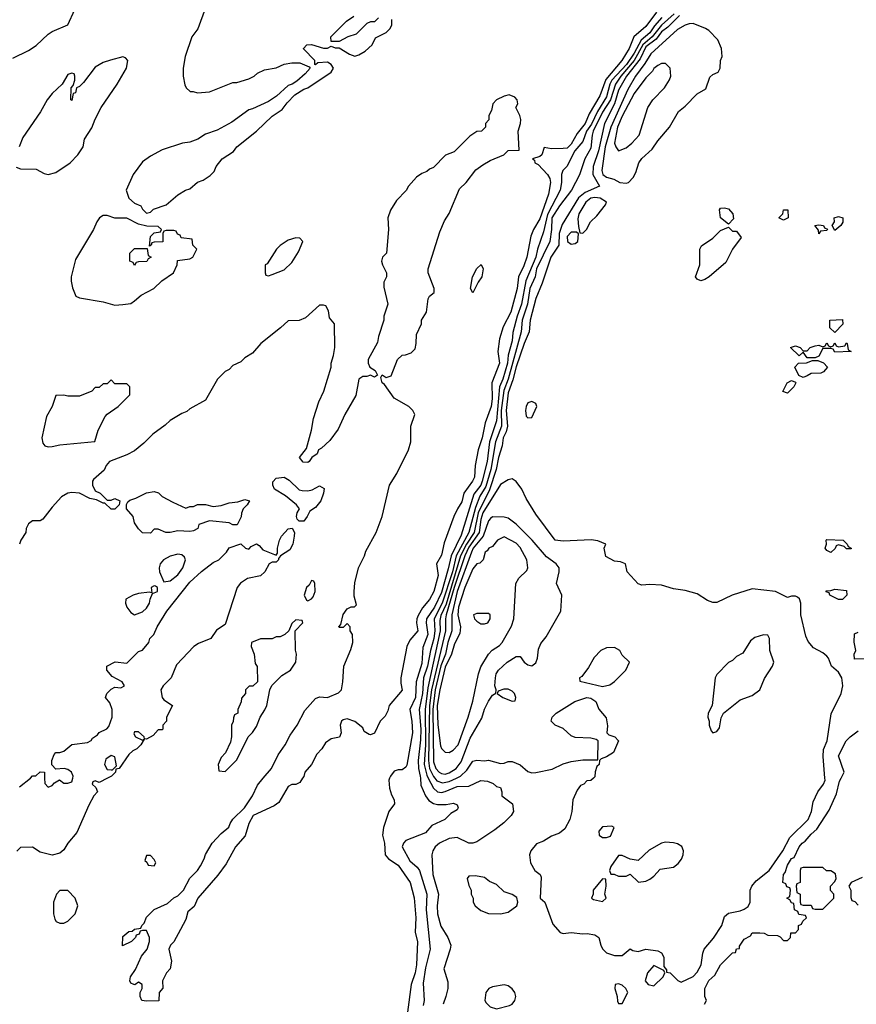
# Model space of a CAD drawing. Header units: inches. Extents: x 2348341 to 2479810, y 460419 to 613669.
# Tile 672 of 721: x 2451606 to 2455860, y 558850 to 563857. Entities that reach past the tile are written whole.
import ezdxf

# ---------------------------------------------------------------- set-up
doc = ezdxf.new("R2010")
doc.units = ezdxf.units.IN
doc.header["$MEASUREMENT"] = 0
doc.layers.add('C4555', color=7, linetype='Continuous')
doc.layers.add('C4556', color=7, linetype='Continuous')

msp = doc.modelspace()

# ---------------------------------------------------------------- linework, layer by layer
at = {"layer": 'C4555', "color": 2}
for points, elevation in [([(2452052.6, 560000), (2452010, 559978), (2451990, 559986), (2451978, 559982), (2451974, 559970), (2451992.7, 559952.7), (2452002, 559930), (2451982, 559910), (2451956.9, 559863.1), (2451895.9, 559724.1), (2451850.7, 559669.3), (2451830, 559635.3), (2451810, 559619), (2451770, 559609.3), (2451710, 559624), (2451670, 559648.7), (2451610, 559648), (2451591, 559629)], 30), ([(2451604.7, 559955.3), (2451660.4, 559999.6), (2451660.7, 560000)], 30), ([(2451732, 560000), (2451732.7, 559972.7), (2451750, 559954), (2451770, 559962), (2451783.1, 559976.9), (2451808.7, 559991.3), (2451830, 559974.8), (2451850, 559974.8), (2451870, 559981), (2451875.2, 560000)], 30), ([(2453044.3, 560000), (2453030, 559978), (2453010, 559968), (2452990, 559968), (2452970, 559958), (2452923.6, 559876.4), (2452899.8, 559860.2), (2452792, 559810), (2452771.3, 559770), (2452752.8, 559707.2), (2452702.8, 559650), (2452654.9, 559565.1), (2452613, 559507), (2452510.8, 559390), (2452492.7, 559347.3), (2452460.5, 559319.5), (2452450, 559282), (2452424, 559230), (2452390, 559168), (2452372, 559150), (2452364.7, 559130), (2452378, 559070), (2452371.3, 559030), (2452352, 559010), (2452332, 558970), (2452332.7, 558932.7), (2452314, 558910), (2452312.7, 558867.3), (2452250, 558866), (2452226, 558870), (2452218, 558890), (2452218, 558910), (2452228, 558930), (2452228, 558950), (2452210, 558962), (2452191, 558949), (2452186, 558950), (2452170, 558958), (2452166, 558970), (2452169.4, 558990), (2452193.6, 559026.4), (2452224.8, 559095.2), (2452254, 559130), (2452266, 559170), (2452266, 559190), (2452250, 559226), (2452230, 559226), (2452218, 559222), (2452212.7, 559207.3), (2452198, 559202), (2452194, 559190), (2452174, 559170), (2452128, 559148), (2452130, 559194), (2452160.4, 559219.6), (2452178, 559222), (2452190, 559232), (2452222, 559238), (2452226, 559250), (2452238, 559262), (2452250, 559294), (2452290, 559332), (2452358, 559362), (2452390, 559392), (2452410, 559402), (2452438, 559430), (2452470, 559492), (2452509.1, 559530.9), (2452525.6, 559554.4), (2452544, 559590), (2452550, 559612), (2452584, 559670), (2452630, 559718), (2452669, 559751), (2452675.3, 559770), (2452690, 559792), (2452748, 559850), (2452789.3, 559910.7), (2452815.1, 559964.9), (2452844.1, 560000)], 30), ([(2453486.8, 560000), (2453483, 559990), (2453486, 559950), (2453496.1, 559916.1), (2453510.6, 559890), (2453510.7, 559870), (2453482.8, 559830), (2453456.3, 559750), (2453450.7, 559710), (2453460.7, 559670), (2453464, 559610), (2453481, 559590), (2453530, 559557.3), (2453590.4, 559470), (2453611.8, 559391.8), (2453620.5, 559290), (2453616.8, 559216.8), (2453627.7, 559167.7), (2453623.1, 559050), (2453616, 559010), (2453597, 558950), (2453578.3, 558810)], 34), ([(2453643.2, 560000), (2453644.9, 559964.9), (2453668.5, 559910), (2453685.9, 559885.9), (2453710, 559870.4), (2453730, 559866.4), (2453774.5, 559865.5), (2453812.4, 559872.4), (2453830, 559864.7), (2453834.9, 559850), (2453830, 559839), (2453798.8, 559821.2), (2453766.8, 559790), (2453700.9, 559759.1), (2453670, 559722.7), (2453570, 559682.7), (2453557.3, 559670), (2453550.7, 559650), (2453590, 559579.1), (2453626.7, 559546.7), (2453638, 559530), (2453676.5, 559410), (2453672.8, 559330), (2453692.4, 559130), (2453670, 559035.3), (2453658, 558958), (2453663, 558870), (2453656.7, 558843.3)], 38), ([(2453683.3, 560000), (2453709.3, 559949.3), (2453730, 559930.3), (2453750, 559927.2), (2453770, 559931.5), (2453830, 559957.7), (2453890, 559959.3), (2453950, 559988.8), (2453984.2, 559984.2), (2454013, 559973), (2454030, 559958), (2454050, 559952), (2454058, 559930), (2454058, 559910), (2454111.3, 559870), (2454116, 559830), (2454104.7, 559810), (2454067.1, 559772.9), (2454022.5, 559737.5), (2453930, 559676.2), (2453910, 559669.5), (2453890, 559669.4), (2453830, 559699), (2453790, 559693.2), (2453741, 559670), (2453718.8, 559650), (2453706.8, 559630), (2453700.7, 559610), (2453706, 559510), (2453735.5, 559410), (2453728.8, 559350), (2453730.6, 559310), (2453747.1, 559247.1), (2453782, 559190), (2453797.3, 559150), (2453794.8, 559130), (2453762.8, 559030), (2453783.5, 558963.5), (2453782, 558930), (2453773, 558890), (2453759.1, 558850)], 42), ([(2453716.6, 560000), (2453727.1, 559987.1), (2453755.9, 559975.9), (2453790, 559982.9), (2453826.5, 560000)], 46), ([(2454523.3, 560000), (2454510, 559988), (2454490, 559986), (2454474, 559970), (2454458, 559962), (2454440.7, 559939.3), (2454418.8, 559890), (2454413.4, 559830), (2454403, 559790), (2454377, 559743), (2454350, 559720.9), (2454310, 559705.2), (2454270, 559679), (2454234.4, 559665.6), (2454204.7, 559630), (2454198, 559610), (2454202.8, 559570), (2454224.7, 559530), (2454252, 559510), (2454256.9, 559496.9), (2454252, 559390), (2454276, 559370), (2454316.8, 559256.8), (2454354.8, 559214.8), (2454370, 559210.8), (2454410, 559215.5), (2454470, 559208), (2454490.5, 559210.5), (2454530, 559202.8), (2454551.3, 559190), (2454561, 559150), (2454570, 559132), (2454590, 559112), (2454630, 559098), (2454670, 559098), (2454710, 559131.3), (2454723.6, 559123.6), (2454750, 559118), (2454790, 559130.7), (2454850, 559122), (2454870, 559112), (2454882, 559090), (2454882, 559042), (2454894, 559026), (2454894, 559014), (2454914, 559010), (2454951.6, 558971.6), (2454970, 558962), (2455030, 558990.7), (2455050, 559013.4), (2455071.3, 559050), (2455079.5, 559110), (2455086.6, 559130), (2455134.3, 559185.7), (2455176, 559250), (2455190, 559296), (2455210, 559314), (2455270, 559325.5), (2455290, 559333), (2455310, 559348), (2455320.7, 559370), (2455320.7, 559430), (2455328.4, 559451.6), (2455350, 559478.4), (2455416.9, 559530), (2455486, 559630), (2455522.4, 559697.6), (2455615.1, 559790), (2455631.6, 559830), (2455640.9, 559879.1), (2455664, 559930), (2455694, 559970), (2455701.2, 559990), (2455700.4, 560000)], 46), ([(2455088, 558850), (2455098, 558870), (2455089, 558889), (2455089.4, 558930), (2455110, 558971), (2455141.2, 558998.8), (2455170, 559051.3), (2455230, 559112), (2455246, 559114), (2455250, 559132), (2455266, 559134), (2455266, 559146), (2455290, 559182), (2455322, 559198), (2455330, 559214), (2455370, 559214), (2455391.6, 559211.6), (2455410, 559202), (2455459.6, 559199.6), (2455472.7, 559192.7), (2455490, 559174), (2455510, 559174), (2455526, 559190), (2455527.3, 559212.7), (2455550, 559214), (2455566, 559230), (2455566, 559250), (2455582, 559258), (2455587.3, 559272.7), (2455606, 559290), (2455602, 559302), (2455567.3, 559307.3), (2455562, 559322), (2455546, 559330), (2455542, 559362), (2455530, 559366), (2455522, 559382), (2455506, 559390), (2455522, 559398), (2455526, 559430), (2455522, 559442), (2455507.3, 559447.3), (2455502, 559462), (2455486, 559470), (2455489.2, 559510), (2455499, 559521), (2455510, 559558), (2455530, 559590.8), (2455544, 559596), (2455570, 559651.3), (2455584, 559670), (2455600.2, 559679.8), (2455630, 559716), (2455658.9, 559741.1), (2455722, 559838), (2455758.8, 559921.2), (2455775.1, 559984.9), (2455782.8, 560000)], 42), ([(2455890, 559495.3), (2455834, 559470), (2455822, 559450), (2455832, 559430), (2455832.7, 559392.7), (2455838, 559378), (2455852.7, 559372.7), (2455870, 559354)], 42)]:
    msp.add_lwpolyline(points, dxfattribs=dict(at, elevation=elevation))
for points, elevation in [([(2454616, 559756), (2454570, 559752.7), (2454551.3, 559730), (2454552, 559710), (2454570, 559698), (2454590, 559698), (2454610, 559704.7), (2454628, 559750)], 50), ([(2454890, 559674), (2454870, 559669.5), (2454806, 559634), (2454750, 559582), (2454710, 559588), (2454670, 559606), (2454650, 559606), (2454611.3, 559550), (2454604.7, 559530), (2454612, 559512), (2454628, 559512), (2454650, 559502), (2454690, 559502), (2454710, 559511.3), (2454751.6, 559471.6), (2454790, 559476), (2454810, 559486.8), (2454830, 559501), (2454863.3, 559536.7), (2454930, 559547.3), (2454954, 559566), (2454971.7, 559588.3), (2454979.5, 559610), (2454980.9, 559630), (2454972.9, 559652.9), (2454950, 559666.6), (2454930, 559671.8)], 50), ([(2452270, 559606), (2452250, 559606), (2452242, 559582), (2452252.7, 559572.7), (2452258, 559558), (2452290, 559554), (2452298, 559570), (2452290, 559586)], 34), ([(2455690, 559546), (2455590, 559546), (2455578, 559542), (2455574, 559530), (2455574, 559470), (2455558, 559462), (2455554, 559450), (2455558, 559418), (2455574, 559410), (2455574, 559370), (2455578, 559358), (2455590, 559354), (2455630, 559354), (2455638, 559338), (2455650, 559334), (2455690, 559334), (2455746, 559390), (2455746, 559410), (2455728.4, 559428.4), (2455728, 559450), (2455750, 559474), (2455758, 559490), (2455753.6, 559513.6), (2455730, 559528), (2455708.4, 559528.4)], 42), ([(2453923.1, 559503.1), (2453890, 559502), (2453881, 559490), (2453890, 559454), (2453902, 559430), (2453902, 559410), (2453912, 559390), (2453912, 559370), (2453922, 559350), (2453950, 559326.8), (2453990, 559311), (2454050, 559310.7), (2454090, 559318.8), (2454134, 559350), (2454139, 559370), (2454132.9, 559392.9), (2454110, 559408.7), (2454070, 559422), (2454030, 559459), (2453994.6, 559474.6), (2453970, 559495.3)], 46), ([(2454570, 559488), (2454522, 559430), (2454522, 559410), (2454514, 559390), (2454523.6, 559383.6), (2454570, 559372), (2454588, 559390), (2454582, 559410), (2454588.7, 559450), (2454586, 559486)], 50), ([(2451850, 559428), (2451810, 559428), (2451792, 559410), (2451778, 559370), (2451778, 559310), (2451783.6, 559283.6), (2451791.6, 559271.6), (2451810, 559262), (2451830, 559262), (2451850, 559272), (2451888, 559310), (2451902, 559350), (2451888, 559390)], 34), ([(2454830, 559048), (2454798, 559010), (2454786, 558970), (2454802, 558950), (2454830, 558944.7), (2454878, 558990), (2454886, 559010), (2454882, 559022)], 46), ([(2454070, 558949.2), (2454010, 558939.3), (2453991.3, 558930), (2453976, 558910), (2453971, 558870), (2453978, 558858), (2453998, 558838), (2454030, 558826.8), (2454096.5, 558843.5), (2454110, 558851.3), (2454124, 558870), (2454129, 558890), (2454124, 558910), (2454109.3, 558929.3), (2454090, 558944)], 46), ([(2454650, 558954), (2454634, 558950), (2454632, 558930), (2454644.7, 558890), (2454645.4, 558865.4), (2454650, 558854), (2454670, 558854), (2454698, 558910), (2454688, 558930), (2454670, 558948)], 46)]:
    msp.add_lwpolyline(points, close=True, dxfattribs=dict(at, elevation=elevation))
at = {"layer": 'C4556', "color": 2}
for points, elevation in [([(2451570, 563661), (2451650, 563701), (2451690, 563726.8), (2451750, 563784), (2451770, 563797.3), (2451850, 563831.3), (2451886, 563910)], 30), ([(2452550, 563918), (2452510.8, 563810), (2452481, 563770), (2452446.8, 563670), (2452437.3, 563610), (2452437.3, 563570), (2452445.4, 563525.4), (2452451.6, 563511.6), (2452472, 563492), (2452488, 563492), (2452510, 563484.7), (2452570, 563490.8), (2452690, 563538), (2452710, 563538), (2452770, 563556), (2452798, 563570), (2452814.6, 563585.4), (2452850, 563602), (2452910, 563612), (2452950, 563631.3), (2452990, 563638), (2453030, 563638), (2453078, 563618), (2453082, 563610), (2453058, 563582), (2453014.8, 563545.2), (2452991, 563529), (2452970, 563522), (2452910.9, 563469.1), (2452870, 563442), (2452790, 563404), (2452770, 563399), (2452683.5, 563336.5), (2452610, 563295.3), (2452550, 563275.3), (2452512, 563250), (2452470, 563234), (2452434, 563230), (2452330, 563195.3), (2452270, 563164), (2452230, 563134), (2452182.8, 563070), (2452146.8, 562990), (2452161, 562950), (2452190, 562924.7), (2452222, 562910), (2452230, 562894), (2452250, 562874), (2452270, 562878), (2452285.6, 562894.4), (2452350, 562916), (2452410, 562966), (2452449.3, 562990.7), (2452470, 562998), (2452510, 563031), (2452538, 563042), (2452574.6, 563065.4), (2452594, 563086), (2452604, 563110), (2452635.3, 563150), (2452692.3, 563187.7), (2452709.5, 563210.5), (2452809, 563290), (2452890, 563366), (2452940.2, 563399.8), (2452965.2, 563434.8), (2453005.2, 563474.8), (2453050, 563504.7), (2453070, 563511.3), (2453188.7, 563590), (2453202, 563610), (2453189, 563629), (2453170, 563642), (2453122, 563638), (2453110, 563628), (2453106, 563630), (2453106, 563650), (2453048.4, 563708.4), (2453048.4, 563711.6), (2453066, 563730), (2453090, 563732), (2453150, 563712), (2453170, 563712), (2453190, 563722), (2453210, 563714), (2453230, 563714), (2453282, 563682), (2453310, 563672), (2453330, 563678), (2453363.1, 563696.9), (2453398, 563730), (2453415.3, 563764.7), (2453470, 563792), (2453488, 563810), (2453498, 563830), (2453498, 563858)], 30), ([(2454844, 563896), (2454790, 563822), (2454728.5, 563770), (2454704.2, 563710), (2454667.6, 563650), (2454587, 563553), (2454556.5, 563470), (2454501.6, 563378.4), (2454480.7, 563330), (2454440.7, 563279.3), (2454410, 563225.1), (2454390, 563204.8), (2454370, 563201.7), (2454310, 563200.7), (2454272, 563208), (2454261, 563170), (2454250, 563161.2), (2454214, 563150), (2454223.6, 563143.6), (2454226, 563130), (2454241.3, 563121.3), (2454290.2, 563070.2), (2454302, 563050), (2454304.2, 563030), (2454295.3, 562970), (2454250, 562844.5), (2454218, 562790), (2454204.4, 562755.6), (2454183.7, 562650), (2454170, 562606), (2454141.7, 562550), (2454136.1, 562490), (2454103.6, 562370), (2454064.4, 562295.6), (2454045.7, 562234.3), (2454036.9, 562170), (2454044.9, 562110), (2454006.3, 562010), (2454007.6, 561930), (2454003.1, 561890), (2453972.4, 561807.6), (2453957.3, 561730), (2453936.5, 561670), (2453922.3, 561590), (2453917.8, 561530), (2453908.9, 561510), (2453864, 561450), (2453854.5, 561405.5), (2453831.8, 561370), (2453813.7, 561330), (2453763.4, 561196.6), (2453750, 561134), (2453725.7, 561090), (2453734.3, 561030), (2453711.6, 560950), (2453690, 560909.5), (2453654.4, 560865.6), (2453632.1, 560827.9), (2453624.9, 560810), (2453623.6, 560790), (2453630.2, 560749.8), (2453590, 560702), (2453573.7, 560670), (2453543.7, 560510), (2453543, 560483), (2453550, 560448), (2453484.9, 560370), (2453478, 560342), (2453464.5, 560315.5), (2453439.1, 560290), (2453410, 560229), (2453390, 560221.2), (2453382.7, 560222.7), (2453358, 560238), (2453350, 560255.3), (2453310, 560288), (2453270, 560301.2), (2453250, 560296), (2453242.8, 560290), (2453236, 560270), (2453241, 560230), (2453231, 560209), (2453190, 560200.9), (2453160.3, 560179.7), (2453142, 560150), (2453117.3, 560122.7), (2453090, 560069.3), (2453054.8, 560030), (2453050, 560008.7), (2453044.3, 560000)], 30), ([(2453430, 563866), (2453410, 563846), (2453390, 563846), (2453370, 563838), (2453316, 563784), (2453274, 563770), (2453230, 563746), (2453190, 563746), (2453188, 563770), (2453268, 563850), (2453304, 563876)], 30), ([(2454933.6, 563886.4), (2454870, 563829), (2454821.7, 563770), (2454774.2, 563730), (2454730.1, 563650), (2454662.5, 563570), (2454635.5, 563530), (2454610.1, 563449.9), (2454570, 563387.1), (2454522.3, 563290), (2454515.9, 563270), (2454510, 563204), (2454479.3, 563150), (2454452.1, 563067.9), (2454412.4, 562990), (2454350, 562911.3), (2454312.2, 562850), (2454310.2, 562790), (2454301.8, 562730), (2454234.5, 562590), (2454227.5, 562550), (2454200.6, 562490), (2454188.7, 562410), (2454160.5, 562330), (2454155.4, 562270), (2454089.5, 562030), (2454067.7, 561972.3), (2454054.4, 561870), (2454055.1, 561790), (2454025.9, 561710), (2454001.7, 561570), (2453975.9, 561484.1), (2453945.9, 561434.1), (2453923.1, 561376.9), (2453889.4, 561250), (2453825.4, 561130), (2453806.7, 561050), (2453754.1, 560890), (2453713.7, 560810), (2453715.9, 560750), (2453711.9, 560710), (2453693.8, 560650), (2453680.1, 560570), (2453658.5, 560510), (2453653.9, 560430), (2453636.5, 560350), (2453644.8, 560250), (2453644.3, 560195.7), (2453632.6, 560090), (2453632.9, 560050), (2453642.8, 560010), (2453643.2, 560000)], 38), ([(2454960.6, 563879.4), (2454901, 563819), (2454870, 563795), (2454841.4, 563758.6), (2454790, 563718.5), (2454761.2, 563658.8), (2454692, 563570), (2454650, 563498.7), (2454630.2, 563430), (2454579.7, 563330), (2454548.4, 563190), (2454521.2, 563110), (2454520.2, 563070), (2454554, 563010), (2454481.7, 562978.3), (2454447.9, 562952.1), (2454363.4, 562816.6), (2454348.1, 562770), (2454347.6, 562710), (2454306.7, 562650), (2454262, 562518), (2454230, 562439), (2454202, 562330), (2454196, 562270), (2454170.3, 562210), (2454130, 562092), (2454113.8, 562026.2), (2454090, 561959.3), (2454079.7, 561870), (2454086, 561790), (2454078.6, 561761.4), (2454063.5, 561730), (2454058.5, 561690), (2454040.2, 561630), (2454028.8, 561570), (2453994.1, 561466), (2453936.2, 561350), (2453916.4, 561250), (2453877.3, 561190), (2453847.4, 561130), (2453774.3, 560885.7), (2453747.3, 560827.3), (2453741.4, 560801.4), (2453743.5, 560750), (2453680.9, 560459.1), (2453667.4, 560350), (2453668.9, 560170), (2453662.1, 560070), (2453675.4, 560015.4), (2453683.3, 560000)], 42), ([(2454871.2, 563868.8), (2454833.5, 563826.5), (2454810.1, 563789.9), (2454766.2, 563753.8), (2454730, 563687.7), (2454690.8, 563630), (2454616.6, 563550), (2454606.1, 563530), (2454590, 563465.4), (2454544.2, 563390), (2454513.3, 563326.7), (2454488.4, 563290), (2454470, 563238), (2454429, 563190), (2454387.7, 563110), (2454368, 563090), (2454361.3, 563070), (2454361.1, 563030), (2454353.4, 562990), (2454290, 562866), (2454270, 562779), (2454239, 562690), (2454231, 562650), (2454180.2, 562530), (2454157.1, 562410), (2454135, 562350), (2454113.9, 562266.1), (2454110, 562224), (2454089.1, 562150.9), (2454085.5, 562110), (2454062.9, 562030), (2454045.4, 561990), (2454030, 561817.2), (2453995.2, 561710), (2453983.2, 561610), (2453957.1, 561510), (2453950, 561489.8), (2453914.8, 561445.2), (2453850, 561235.1), (2453799, 561130), (2453784.9, 561064.9), (2453750, 560944.2), (2453714.5, 560870), (2453674.3, 560810), (2453672.6, 560790), (2453680.3, 560730), (2453655.1, 560664.9), (2453650, 560584), (2453621.1, 560490), (2453618, 560410), (2453590.3, 560350), (2453600.3, 560290), (2453603.8, 560230), (2453573.8, 560066.2), (2453570, 560055.3), (2453550, 560042), (2453530, 560042), (2453510, 560035.3), (2453490.4, 560009.6), (2453486.8, 560000)], 34), ([(2451587.1, 563107.1), (2451610, 563098.8), (2451690, 563098), (2451730, 563074.8), (2451750, 563070.8), (2451790, 563081), (2451862, 563130), (2451902, 563170), (2451928.7, 563210), (2451935.3, 563250), (2451972.9, 563307.1), (2451989.2, 563350.8), (2452019, 563410), (2452101.2, 563530), (2452148.7, 563610), (2452155.3, 563650), (2452143.1, 563663.1), (2452130, 563668.7), (2452067.9, 563652.1), (2452030, 563639), (2451990, 563615.3), (2451930, 563538), (2451910, 563518), (2451894, 563510), (2451890, 563486), (2451878, 563482), (2451870, 563446), (2451866, 563450), (2451868, 563510), (2451878, 563522), (2451886, 563550), (2451886, 563570), (2451882, 563582), (2451870, 563586), (2451850, 563578), (2451822, 563530), (2451770, 563482), (2451746, 563450), (2451710.6, 563389.4), (2451622, 563258), (2451602, 563210)], 30), ([(2452844.1, 560000), (2452885.2, 560050), (2452920.5, 560119.5), (2452956, 560170), (2452980.5, 560219.5), (2453017.2, 560270), (2453055.9, 560344.1), (2453110, 560406), (2453130, 560413.4), (2453170, 560411), (2453226.3, 560433.7), (2453241.2, 560450), (2453249.2, 560490), (2453254, 560570), (2453290, 560654), (2453299, 560690), (2453298, 560730), (2453286, 560750), (2453286, 560770), (2453270, 560786), (2453250, 560766), (2453230, 560766), (2453228, 560770), (2453238, 560782), (2453250, 560832), (2453270, 560862), (2453292, 560872), (2453308, 560872), (2453318, 560882), (2453306, 560926), (2453306, 560950), (2453310, 560994), (2453329.2, 561070), (2453359, 561130), (2453366, 561154), (2453419, 561250), (2453449.3, 561330.7), (2453486, 561490), (2453524, 561550), (2453582, 561670), (2453595.3, 561710), (2453595.3, 561790), (2453615.3, 561850), (2453604, 561870), (2453584, 561890), (2453510, 561933.2), (2453461.5, 562001.5), (2453449.3, 562010), (2453442, 562038), (2453449, 562051), (2453470, 562038), (2453494, 562046), (2453526, 562130), (2453550, 562152), (2453567.3, 562152.7), (2453596.4, 562163.6), (2453616.4, 562183.6), (2453622, 562210), (2453623.1, 562256.9), (2453648, 562310), (2453648.7, 562330), (2453674, 562370), (2453682.7, 562437.3), (2453690, 562452), (2453714, 562470), (2453714, 562490), (2453682, 562570), (2453682, 562590), (2453742, 562778), (2453765.6, 562834.4), (2453790, 562872), (2453842.7, 562997.3), (2453875.3, 563030), (2453925.6, 563094.4), (2453960.2, 563119.8), (2453998, 563142), (2454068, 563170), (2454090, 563192), (2454146, 563194), (2454141.2, 563290), (2454152.7, 563330), (2454153.2, 563350), (2454149.2, 563370), (2454129.2, 563410), (2454138, 563430), (2454135.3, 563450), (2454123.1, 563463.1), (2454094.6, 563474.6), (2454070, 563469.2), (2454030.7, 563449.3), (2454011.3, 563430), (2454004.7, 563395.3), (2453992, 563370), (2453991.6, 563348.4), (2453974, 563330), (2453974, 563310), (2453954, 563290), (2453930, 563288.7), (2453894.4, 563265.6), (2453815.3, 563184.7), (2453771.6, 563168.4), (2453710, 563106), (2453690, 563098), (2453675.3, 563084.7), (2453650, 563075.3), (2453623.5, 563056.5), (2453582, 563010), (2453571.1, 562988.9), (2453522, 562938), (2453491.1, 562888.9), (2453478, 562850), (2453481, 562790), (2453471.3, 562670), (2453451.1, 562648.9), (2453446, 562630), (2453451, 562610), (2453470.8, 562570), (2453471, 562550), (2453457.3, 562522.7), (2453456.8, 562496.8), (2453478, 562410), (2453458, 562350), (2453458, 562330), (2453430, 562246), (2453424.7, 562215.3), (2453378, 562130), (2453378, 562110), (2453386.8, 562090), (2453413.4, 562073.4), (2453424.7, 562050), (2453410, 562039), (2453390, 562049.3), (2453370, 562042), (2453350, 562042), (2453330.8, 562030), (2453314.4, 561945.6), (2453258.8, 561850), (2453224.5, 561775.5), (2453182, 561718), (2453141, 561679), (2453124.7, 561670), (2453118, 561650), (2453091.3, 561630), (2453078, 561610), (2453070, 561605.2), (2453047, 561607), (2453029, 561630), (2453064.1, 561675.9), (2453089.3, 561770), (2453099.3, 561830), (2453126.3, 561913.7), (2453152.5, 561967.5), (2453188.7, 562090), (2453188.9, 562111.1), (2453202, 562150), (2453208, 562190), (2453206, 562310), (2453180.4, 562340.4), (2453176.4, 562376.4), (2453162, 562402), (2453150, 562406), (2453130, 562406), (2453059.6, 562340.4), (2453027.3, 562327.3), (2452970, 562326), (2452932, 562290), (2452832, 562210), (2452790, 562162), (2452750, 562138), (2452730, 562118), (2452690, 562098), (2452670, 562078), (2452650, 562068), (2452612, 562030), (2452550, 561922), (2452470, 561878), (2452456, 561864), (2452430, 561855.3), (2452370, 561819), (2452345.5, 561794.5), (2452282.8, 561750), (2452236.7, 561703.3), (2452190, 561665.2), (2452150, 561644), (2452062, 561610), (2452044.7, 561590), (2452034.4, 561565.6), (2451981.4, 561518.6), (2451976, 561510), (2451976, 561490), (2451990, 561462), (2452014, 561450), (2452050, 561414), (2452070, 561414), (2452090, 561422), (2452114, 561410), (2452112, 561390), (2452090, 561368), (2452070, 561368), (2452038, 561398), (2452030, 561398), (2451995.3, 561415.3), (2451962, 561422), (2451910, 561449), (2451870, 561453.2), (2451850, 561449), (2451818, 561430), (2451770, 561379), (2451723.5, 561316.5), (2451710, 561309.2), (2451670, 561309.2), (2451650, 561294), (2451638.8, 561270), (2451636, 561250), (2451611, 561210), (2451604.7, 561190)], 30), ([(2455700.4, 560000), (2455691.5, 560110), (2455693.6, 560146.4), (2455711.5, 560190), (2455732.5, 560327.5), (2455782.9, 560430), (2455791.3, 560470), (2455787, 560510), (2455770, 560539.3), (2455734, 560570), (2455719.3, 560610), (2455710, 560621.2), (2455690, 560638), (2455643, 560663), (2455615.2, 560695.2), (2455602.6, 560722.6), (2455577.6, 560830), (2455578, 560890), (2455571.5, 560911.5), (2455560.2, 560920.2), (2455550, 560925.2), (2455530, 560925.2), (2455510, 560919), (2455449.6, 560949.6), (2455330, 560963.1), (2455229.1, 560930.9), (2455150, 560893.3), (2455130, 560893.3), (2455103.6, 560903.6), (2455050, 560938), (2454990, 560954.5), (2454930, 560963.7), (2454870, 560981.2), (2454810, 560985.2), (2454770, 560982), (2454750, 560988.7), (2454695.3, 561050), (2454686, 561090), (2454660.4, 561100.4), (2454630, 561104), (2454586.6, 561126.6), (2454578, 561170), (2454586, 561190), (2454546.3, 561206.3), (2454511.9, 561211.9), (2454370, 561205.2), (2454329, 561210), (2454230, 561342), (2454181.5, 561421.5), (2454159, 561470), (2454130, 561508), (2454110, 561522), (2454090, 561518), (2454050, 561494), (2453960.9, 561350), (2453950, 561316), (2453941.7, 561250), (2453890, 561175.5), (2453869.6, 561130), (2453815.6, 560970), (2453775, 560830), (2453770.2, 560810), (2453771, 560750), (2453699.4, 560450), (2453689.6, 560370), (2453684.2, 560090), (2453690, 560048.5), (2453709.1, 560009.1), (2453716.6, 560000)], 46), ([(2451875.2, 560000), (2451878, 560010), (2451869.2, 560030), (2451850, 560043.7), (2451831, 560049), (2451790, 560046), (2451768.4, 560068.4), (2451768.7, 560090), (2451780.2, 560119.8), (2451790, 560131.3), (2451810, 560131.3), (2451830, 560138), (2451870, 560171.3), (2451950, 560182), (2451968.4, 560191.6), (2451976.4, 560203.6), (2452000.4, 560219.6), (2452010, 560232), (2452048.9, 560251.1), (2452058, 560262), (2452075.3, 560310), (2452075.3, 560350), (2452063.1, 560383.1), (2452042, 560410), (2452049, 560430), (2452070, 560452), (2452090, 560462), (2452120.4, 560459.6), (2452138, 560470), (2452126, 560490), (2452076.4, 560516.4), (2452049, 560550), (2452048, 560570), (2452091.6, 560591.6), (2452150, 560584.7), (2452210, 560644.7), (2452230, 560651.3), (2452262, 560690), (2452268, 560710), (2452288, 560730), (2452304, 560770), (2452354, 560850), (2452470, 560996), (2452530, 561050.8), (2452590, 561096), (2452618, 561110), (2452658, 561150), (2452670, 561172), (2452730, 561192), (2452754, 561170), (2452770, 561164.7), (2452782, 561178), (2452810, 561191.3), (2452823.6, 561183.6), (2452842, 561162), (2452910, 561134), (2452916.4, 561143.6), (2452916, 561170), (2452927.3, 561210), (2452937.6, 561230), (2452970, 561267.3), (2452990.8, 561270.8), (2453003, 561250), (2453001.3, 561230), (2452994.9, 561190), (2452978.7, 561161.3), (2452932, 561130), (2452922, 561118), (2452922, 561110), (2452910, 561098), (2452890, 561098), (2452874, 561090), (2452852, 561050), (2452830.6, 561029.4), (2452764.5, 561015.5), (2452727.9, 560992.1), (2452710.7, 560969.3), (2452650, 560782), (2452607.1, 560752.9), (2452578, 560710), (2452515.3, 560684.7), (2452490.9, 560669.1), (2452403, 560577), (2452376, 560510), (2452334.8, 560470), (2452324, 560450), (2452330.8, 560410), (2452339.1, 560399.1), (2452382, 560370), (2452352, 560310), (2452352, 560290), (2452334, 560270), (2452334, 560250), (2452330, 560246), (2452310, 560246), (2452283.6, 560216.4), (2452250, 560198), (2452240.4, 560200.4), (2452238, 560210), (2452210, 560235.3), (2452190, 560235.3), (2452186, 560226), (2452194, 560210), (2452230, 560194), (2452238, 560198), (2452222, 560170), (2452202, 560150), (2452180.7, 560139.3), (2452159.8, 560120.2), (2452112, 560050), (2452094, 560046), (2452092, 560030), (2452072, 560010), (2452052.6, 560000)], 30), ([(2455907.3, 560607.3), (2455850, 560606), (2455848.7, 560630), (2455858, 560650), (2455848.9, 560691.1), (2455850, 560734), (2455870, 560742)], 42), ([(2453826.5, 560000), (2453847.8, 560010), (2453879, 560041), (2453910, 560086.8), (2453930, 560090.8), (2453970, 560087.7), (2453990, 560090.8), (2454050, 560074.8), (2454070, 560076), (2454090, 560084.7), (2454110, 560084.7), (2454150, 560067.3), (2454190, 560033.4), (2454210, 560028), (2454230, 560028.4), (2454314, 560046), (2454370, 560072.4), (2454410, 560084), (2454470, 560094), (2454546, 560094), (2454548, 560190), (2454537.2, 560197.2), (2454510, 560204), (2454430, 560206.6), (2454410, 560216), (2454370, 560252.7), (2454328.7, 560270), (2454309, 560290), (2454314, 560310), (2454334, 560330), (2454428.7, 560390), (2454490, 560410.4), (2454510, 560406.8), (2454536, 560390), (2454550.8, 560350.8), (2454587.1, 560307.1), (2454594.4, 560265.6), (2454592, 560230), (2454601, 560221), (2454632, 560210), (2454651.3, 560190), (2454624.7, 560130), (2454590, 560108), (2454562, 560098), (2454554, 560090), (2454552, 560070), (2454541, 560059), (2454532.7, 560032.7), (2454530, 560006), (2454523.3, 560000)], 46), ([(2455782.8, 560000), (2455798, 560030), (2455770, 560114), (2455809, 560190), (2455828.7, 560210), (2455870, 560241)], 42), ([(2451660.7, 560000), (2451670, 560012), (2451687.3, 560012.7), (2451710, 560032), (2451731.3, 560031.3), (2451732, 560000)], 30)]:
    msp.add_lwpolyline(points, dxfattribs=dict(at, elevation=elevation))
for points, elevation in [([(2455030, 563838), (2455010, 563837), (2454990, 563829.6), (2454950, 563807.3), (2454815.6, 563684.4), (2454785.4, 563634.6), (2454736.9, 563570), (2454698.2, 563501.8), (2454612.4, 563310), (2454583.5, 563210), (2454565.7, 563090), (2454570.6, 563070), (2454590, 563056.4), (2454626.1, 563046.1), (2454658, 563030), (2454690, 563026.4), (2454702, 563030), (2454725.6, 563054.4), (2454739.3, 563080.7), (2454754, 563130), (2454770, 563151), (2454821.5, 563198.5), (2454850, 563241), (2454909.3, 563310.7), (2454955.3, 563390), (2454990, 563418), (2455050, 563481), (2455094.8, 563505.2), (2455114.6, 563565.4), (2455130, 563578), (2455158, 563590), (2455168.4, 563611.6), (2455168.7, 563650), (2455178, 563670), (2455175.3, 563710), (2455155.5, 563755.5), (2455110, 563802), (2455092.9, 563812.9)], 46), ([(2454890, 563635.3), (2454870, 563634), (2454850, 563624), (2454830, 563609), (2454823.7, 563596.3), (2454790, 563560.9), (2454730, 563482.4), (2454670, 563367.3), (2454645.4, 563310), (2454630.4, 563230), (2454636.3, 563210), (2454650, 563190.8), (2454690, 563205.5), (2454719.3, 563230), (2454755.1, 563270), (2454799.3, 563410), (2454825.2, 563450), (2454884, 563510), (2454910, 563552), (2454917.2, 563570), (2454914, 563610)], 50), ([(2454530, 562953.3), (2454510, 562949.6), (2454485.3, 562930), (2454448.8, 562870), (2454444.1, 562844.1), (2454446.4, 562806.4), (2454454, 562774), (2454470, 562772), (2454488, 562790), (2454508.7, 562830), (2454540.2, 562859.8), (2454584.7, 562915.3), (2454589, 562930), (2454557.2, 562950)], 46), ([(2455210, 562818), (2455169, 562850), (2455164, 562890), (2455170, 562898), (2455190, 562901), (2455210, 562896), (2455231.3, 562870), (2455234.8, 562845.2)], 42), ([(2455490, 562838), (2455466, 562850), (2455486, 562870), (2455489.3, 562890.7), (2455512, 562890), (2455514, 562850), (2455510, 562848)], 42), ([(2452050, 562862), (2452030, 562862), (2452012, 562850), (2451998, 562830), (2451981, 562790), (2451890, 562638), (2451867.3, 562550), (2451867.1, 562527.1), (2451874.4, 562494.4), (2451891, 562451), (2451910, 562442.8), (2452030, 562423), (2452090, 562405.5), (2452130, 562408.4), (2452170, 562414.8), (2452190, 562426.8), (2452223.2, 562456.8), (2452288, 562490), (2452328, 562530), (2452388, 562570), (2452406, 562610), (2452407.3, 562632.7), (2452470, 562642), (2452486, 562650), (2452506, 562690), (2452486, 562710), (2452482, 562742), (2452427.3, 562747.3), (2452422, 562762), (2452407.3, 562767.3), (2452402, 562782), (2452390, 562786), (2452350, 562786), (2452338, 562782), (2452334, 562770), (2452332.7, 562727.3), (2452290, 562726), (2452278, 562722), (2452274, 562710), (2452266, 562706), (2452270, 562754), (2452290, 562774), (2452322, 562778), (2452326, 562790), (2452310, 562806), (2452252.7, 562807.3), (2452210, 562818), (2452150, 562848), (2452090, 562848.7)], 30), ([(2455750, 562786), (2455738, 562810), (2455748.7, 562830), (2455748, 562850), (2455770, 562856), (2455792, 562850), (2455791.6, 562828.4), (2455782, 562810)], 42), ([(2454410, 562777.2), (2454390, 562755.3), (2454390.8, 562730), (2454410, 562716.3), (2454430, 562718.8), (2454444, 562730), (2454448, 562768), (2454436.4, 562776.4)], 46), ([(2455230, 562782), (2455250, 562782), (2455274, 562750), (2455231, 562690), (2455196.8, 562623.2), (2455112, 562550), (2455090, 562535.3), (2455070, 562528.7), (2455050, 562538), (2455042, 562550), (2455064, 562610), (2455064, 562690), (2455072.9, 562707.1), (2455130, 562746), (2455170, 562786), (2455210, 562802)], 42), ([(2455670, 562769), (2455667.3, 562787.3), (2455649.2, 562810.8), (2455670, 562814.8), (2455694, 562810), (2455698, 562798), (2455712.7, 562792.7), (2455710, 562786), (2455678, 562782)], 42), ([(2453010, 562748), (2452970, 562735.3), (2452930, 562708.7), (2452911.3, 562690), (2452863.6, 562616.4), (2452854, 562610), (2452854, 562570), (2452858, 562558), (2452870, 562554), (2452890, 562562), (2452950, 562584.7), (2452990, 562622), (2453023.1, 562676.9), (2453046, 562730), (2453030, 562746)], 30), ([(2452190, 562608), (2452182, 562622), (2452166, 562630), (2452166, 562670), (2452190, 562694), (2452254, 562694), (2452258, 562658), (2452274, 562650), (2452258, 562642), (2452251.6, 562628.4), (2452210, 562626), (2452198, 562622)], 30), ([(2453910, 562468), (2453898, 562490), (2453908.9, 562548.9), (2453930, 562592), (2453952, 562612), (2453962, 562590), (2453956, 562550), (2453936.9, 562523.1)], 26), ([(2455750, 562266), (2455726, 562290), (2455726, 562330), (2455790, 562332), (2455791.6, 562308.4)], 42), ([(2455750, 562166), (2455742, 562182), (2455730, 562186), (2455690, 562186), (2455670, 562146), (2455650, 562138), (2455610, 562138), (2455590, 562166), (2455570, 562148), (2455526, 562190), (2455550, 562198), (2455574, 562190), (2455590, 562174), (2455610, 562174), (2455626, 562190), (2455650, 562198), (2455670, 562202), (2455690, 562194), (2455702, 562198), (2455710, 562214), (2455718, 562198), (2455730, 562194), (2455742, 562198), (2455750, 562214), (2455758, 562198), (2455770, 562194), (2455802, 562198), (2455810, 562214), (2455814, 562210), (2455818, 562178), (2455834, 562170)], 42), ([(2455590, 562038), (2455568, 562048), (2455548, 562090), (2455566, 562110), (2455607.3, 562112.7), (2455636.4, 562123.6), (2455663.6, 562123.6), (2455692.7, 562112.7), (2455714, 562090), (2455692.7, 562067.3), (2455679.6, 562060.4), (2455630, 562058), (2455610, 562046)], 42), ([(2452070, 562026), (2452050, 562006), (2452030, 562006), (2452010, 561986), (2451990, 561986), (2451971.6, 561968.4), (2451910, 561942), (2451850, 561942), (2451830, 561948), (2451790, 561946), (2451771, 561890), (2451741.4, 561838.6), (2451718, 561730), (2451723.6, 561703.6), (2451734, 561690), (2451750, 561684.7), (2451770, 561686), (2451810, 561696), (2451988, 561712), (2452004, 561770), (2452040.2, 561839.8), (2452050, 561852), (2452106, 561890), (2452166, 561950), (2452166, 561990), (2452150, 562006), (2452090, 562006)], 30), ([(2455510, 561958), (2455486, 561966), (2455508, 562010), (2455530, 562022), (2455550, 562014), (2455552, 562010), (2455542, 561990)], 42), ([(2454210, 561915.3), (2454190, 561908), (2454181, 561890), (2454178, 561870), (2454181, 561841), (2454190, 561832), (2454210, 561834), (2454235.3, 561890), (2454230, 561906)], 46), ([(2453070, 561461.1), (2453093.1, 561466.9), (2453130, 561486.8), (2453153.4, 561473.4), (2453150.8, 561450), (2453137.1, 561410), (2453110, 561377), (2453081.6, 561358.4), (2453067.7, 561330), (2453050, 561307), (2453026.3, 561306.3), (2453016.5, 561316.5), (2453012.7, 561330), (2453016, 561350), (2453029.2, 561370), (2453014, 561390), (2452956.6, 561436.6), (2452901.2, 561470), (2452892.7, 561490), (2452893.2, 561506.8), (2452910, 561526), (2452950, 561530.8), (2452975.3, 561515.3), (2453026.9, 561466.9), (2453042.3, 561462.3)], 30), ([(2452450, 561374), (2452470, 561382), (2452490, 561382), (2452510, 561391.3), (2452550, 561391.3), (2452590, 561382), (2452630, 561386), (2452670, 561401), (2452714, 561406), (2452750, 561418), (2452774, 561410), (2452762, 561390), (2452742, 561370), (2452732.7, 561347.3), (2452731.6, 561328.4), (2452711.6, 561288.4), (2452690, 561288.7), (2452670, 561299), (2452570, 561309.3), (2452516, 561290), (2452511.3, 561270), (2452490, 561257.2), (2452470, 561254), (2452410, 561258), (2452370, 561248.7), (2452348.9, 561248.9), (2452310, 561266), (2452290, 561266), (2452270, 561246), (2452230, 561248), (2452210, 561268), (2452190, 561298), (2452182, 561330), (2452149, 561369), (2452148, 561392), (2452154.6, 561405.4), (2452165.6, 561414.4), (2452196, 561424), (2452250, 561451), (2452290, 561458), (2452310.9, 561450.9), (2452330, 561432), (2452383.6, 561403.6)], 30), ([(2454010, 561329.3), (2453999.9, 561320.1), (2453990, 561309.2), (2453962.6, 561230), (2453912.2, 561170), (2453903, 561150), (2453830, 560949.6), (2453802.5, 560830), (2453803.5, 560750), (2453782.3, 560690), (2453771.5, 560630), (2453748, 560572), (2453718.4, 560450), (2453706.1, 560350), (2453710, 560082.8), (2453721.8, 560050), (2453739.3, 560030), (2453750, 560023.6), (2453770, 560020.9), (2453790, 560026.5), (2453825.6, 560050), (2453850, 560083), (2453897, 560203), (2453954.9, 560305.1), (2453970, 560351.3), (2453990, 560392), (2454010, 560422), (2454027.3, 560432.7), (2454028, 560450), (2454022, 560470), (2454025.2, 560510), (2454029.3, 560530), (2454041.2, 560550), (2454085.2, 560590), (2454130, 560618), (2454150, 560618), (2454171.3, 560590), (2454190, 560576), (2454210, 560571), (2454230, 560586), (2454238, 560610), (2454244.1, 560655.9), (2454255.5, 560684.5), (2454282, 560718), (2454358, 560850), (2454362, 560930), (2454335.3, 560990), (2454348.7, 561050), (2454349, 561070), (2454334, 561090), (2454285.3, 561125.3), (2454211.1, 561211.1), (2454130, 561292), (2454090, 561322), (2454070, 561327)], 50), ([(2454070, 561226.6), (2454036, 561210), (2454010, 561179), (2453992, 561170), (2453983.5, 561156.5), (2453972, 561150), (2453962, 561110), (2453946, 561094), (2453930, 561089.3), (2453910, 561065.2), (2453869.2, 560970), (2453837.8, 560870), (2453834.4, 560830), (2453847.4, 560770), (2453844.6, 560735.4), (2453817, 560683), (2453801, 560630), (2453770, 560565.1), (2453741.6, 560450), (2453728.9, 560368.9), (2453731.5, 560271.5), (2453744.8, 560164.8), (2453750, 560151), (2453770, 560132), (2453790, 560131.3), (2453810, 560142.8), (2453835.1, 560170), (2453886.9, 560310), (2453910, 560391.3), (2453938, 560530), (2453950, 560566.8), (2453989.7, 560630.3), (2454008.2, 560651.8), (2454044.9, 560675.1), (2454059.5, 560690), (2454106.2, 560773.8), (2454117.6, 560810), (2454129.2, 560990), (2454143.2, 561016.8), (2454184, 561056), (2454189, 561070), (2454185.2, 561110), (2454150, 561172.7), (2454130, 561194.5)], 54), ([(2455810, 561166), (2455798, 561178), (2455770, 561186), (2455758, 561182), (2455752.7, 561167.3), (2455730, 561148), (2455710, 561158), (2455702, 561170), (2455708, 561190), (2455706, 561210), (2455710, 561214), (2455794, 561210), (2455814, 561190), (2455818, 561178), (2455834, 561170), (2455834, 561166)], 42), ([(2452410, 561139.5), (2452370, 561129.5), (2452337.3, 561110), (2452320.7, 561090), (2452314.8, 561070), (2452316, 561050), (2452338, 560998), (2452370, 561002.8), (2452410, 561033.4), (2452435.6, 561070), (2452449.3, 561110), (2452443.7, 561123.7), (2452430, 561136)], 34), ([(2452290, 560978), (2452274, 560970), (2452278, 560942), (2452266, 560946), (2452210, 560939), (2452182, 560930), (2452146, 560910), (2452142.8, 560890), (2452150.8, 560870), (2452170, 560842.8), (2452190, 560830.8), (2452230, 560846), (2452250, 560864), (2452266, 560890), (2452268.9, 560911.1), (2452280.4, 560939.6), (2452306, 560950), (2452306, 560970), (2452296.4, 560976.4)], 34), ([(2453090, 561006), (2453078, 560982), (2453064.7, 560970), (2453052, 560930), (2453064.7, 560904.7), (2453070, 560902), (2453090, 560912), (2453098, 560922), (2453108, 560950), (2453106, 560990), (2453102, 561002)], 34), ([(2455770, 560908), (2455726, 560930), (2455722, 560942), (2455707.3, 560947.3), (2455707.3, 560952.7), (2455730, 560954), (2455750, 560962), (2455810, 560954), (2455812, 560930), (2455790, 560908)], 42), ([(2453990, 560838), (2453930, 560838), (2453914, 560830), (2453918, 560810), (2453930, 560798), (2453950, 560784.7), (2453970, 560784.7), (2453986, 560790), (2453998, 560810), (2453998, 560830)], 58), ([(2453010, 560806), (2452990, 560786), (2452974, 560750), (2452954, 560730), (2452930, 560718), (2452910, 560718), (2452890, 560708.7), (2452830, 560708.7), (2452784.7, 560690), (2452782, 560670), (2452798, 560630), (2452803.6, 560583.6), (2452812.7, 560567.3), (2452814, 560490), (2452791.6, 560468.4), (2452772.7, 560467.3), (2452754, 560450), (2452754, 560430), (2452732.7, 560407.3), (2452731.6, 560388.4), (2452714, 560350), (2452714, 560330), (2452698, 560322), (2452692.7, 560307.3), (2452691.6, 560288.4), (2452682, 560270), (2452682, 560210), (2452676.9, 560183.1), (2452651.6, 560128.4), (2452630, 560106), (2452614, 560070), (2452618, 560038), (2452650, 560034), (2452710, 560094), (2452768, 560210), (2452790, 560232), (2452810, 560262), (2452828.7, 560310), (2452852.9, 560347.1), (2452862, 560370), (2452878, 560450), (2452888.4, 560471.6), (2452938, 560522), (2452982, 560550), (2453009, 560590), (2453012.7, 560630), (2453008.4, 560651.6), (2453006, 560750), (2453046, 560790), (2453042, 560802)], 34), ([(2455388.4, 560728.4), (2455344.5, 560715.5), (2455322, 560698), (2455283.6, 560636.4), (2455250, 560618), (2455230, 560598), (2455210, 560588.7), (2455150, 560528), (2455142.8, 560510), (2455127.3, 560370), (2455106, 560330), (2455104.7, 560310), (2455111, 560290), (2455111, 560270), (2455121.4, 560241.4), (2455130, 560231.3), (2455150, 560238), (2455164.7, 560255.3), (2455172.5, 560307.5), (2455184, 560330), (2455270, 560398.8), (2455330, 560420.7), (2455368.7, 560450), (2455392.5, 560507.5), (2455434, 560570), (2455441.2, 560590), (2455420.9, 560650), (2455419, 560710), (2455410, 560728)], 50), ([(2454630, 560665.2), (2454590, 560663.7), (2454561, 560650), (2454526.4, 560613.6), (2454497.3, 560562.7), (2454463.5, 560516.5), (2454452, 560510), (2454454, 560494), (2454570, 560466), (2454606, 560474), (2454630, 560491), (2454688, 560550), (2454706, 560590), (2454670, 560626), (2454658, 560650)], 50), ([(2454090, 560453.2), (2454066.8, 560453.2), (2454038, 560442), (2454034, 560430), (2454062, 560410), (2454110, 560392), (2454126, 560394), (2454128, 560410), (2454122, 560430), (2454110, 560442)], 50), ([(2452070, 560116), (2452044.1, 560095.9), (2452037.3, 560070), (2452050, 560044.7), (2452070, 560042), (2452078, 560042), (2452098, 560062), (2452089, 560109)], 30)]:
    msp.add_lwpolyline(points, close=True, dxfattribs=dict(at, elevation=elevation))

doc.saveas('drawing.dxf')
